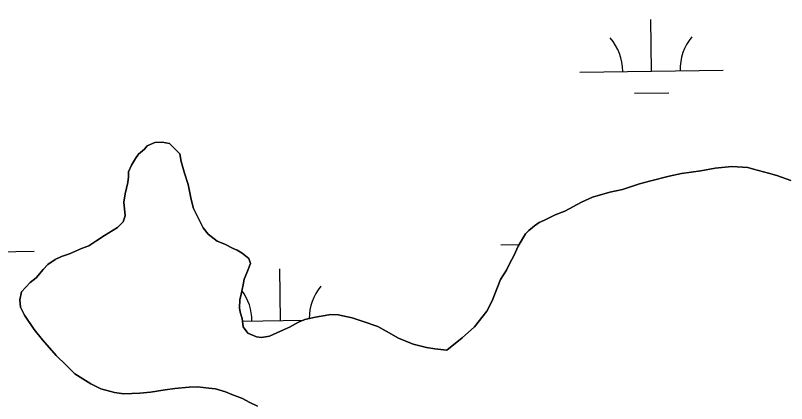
# Model space of a CAD drawing. Extents: x 3767014 to 3805179, y 361544 to 387384.
# Drawn here: x 3784937 to 3785476, y 375470 to 375742 of the extents above; entities that cross this region are included whole.
import ezdxf

# ---------------------------------------------------------------- set-up
doc = ezdxf.new("R2010")
doc.units = 0
for name, color, linetype in [('V-RIVR-EDGE', 7, 'Continuous'), ('V-TOPO-SHOR', 7, 'Continuous'), ('V-WETL-SWMP', 7, 'Continuous')]:
    doc.layers.add(name, color=color, linetype=linetype)

msp = doc.modelspace()

# ---------------------------------------------------------------- linework, layer by layer
at = {"layer": 'V-RIVR-EDGE'}
msp.add_spline([(3785266.865, 377529.211), (3785342.8, 377494.248), (3785391.258, 377467.439), (3785439.72, 377442.249), (3785475.246, 377418.707), (3785525.316, 377389.469), (3785575.383, 377359.422), (3785621.413, 377331.811), (3785722.351, 377269.288), (3785796.661, 377231.094), (3785852.385, 377199.415), (3785928.324, 377166.069), (3785964.678, 377149.804), (3786028.506, 377124.576), (3786060.018, 377113.175), (3786092.316, 377092.068), (3786117.34, 377073.405), (3786135.083, 377053.143), (3786154.458, 377039.347), (3786176.258, 377024.735), (3786206.946, 377006.867), (3786256.211, 376979.248), (3786328.098, 376942.677), (3786374.949, 376919.917), (3786491.265, 376862.208), (3786553.467, 376833.749), (3786619.713, 376805.279), (3786729.589, 376759.718), (3786796.656, 376736.099), (3786845.136, 376718.187), (3786867.767, 376712.469), (3787003.51, 376661.992), (3787089.16, 376631.048), (3787163.496, 376603.367), (3787230.559, 376578.13), (3787257.223, 376568.359), (3787300.044, 376551.27), (3787354.992, 376532.533), (3787409.127, 376512.181), (3787544.074, 376466.558), (3787612.756, 376442.126), (3787657.197, 376425.841), (3787730.724, 376398.162), (3787781.63, 376380.244), (3787834.96, 376361.511), (3787891.524, 376341.961), (3787940, 376322.432), (3787998.976, 376297.215), (3788050.697, 376281.721), (3788117.768, 376259.719), (3788176.757, 376240.164), (3788221.198, 376223.879), (3788259.981, 376209.226), (3788406.252, 376164.383), (3788541.215, 376125.23), (3788606.67, 376104.041), (3788679.39, 376077.173), (3788748.889, 376055.974), (3788871.693, 376005.528), (3788969.454, 375966.467), (3789047.013, 375933.926), (3789119.723, 375903.014), (3789155.253, 375881.09), (3789182.716, 375867.274), (3789214.225, 375854.256), (3789257.04, 375834.74), (3789281.286, 375828.21), (3789303.105, 375821.686), (3789328.955, 375809.491), (3789367.724, 375789.177), (3789414.577, 375767.225), (3789468.708, 375745.255), (3789509.105, 375728.981), (3789555.157, 375710.266), (3789585.849, 375694.015), (3789620.578, 375675.328), (3789681.97, 375646.062), (3789753.859, 375610.3), (3789792.633, 375591.603), (3789842.712, 375566.408), (3789897.64, 375539.584), (3789938.019, 375516.03), (3789968.727, 375506.25), (3790004.289, 375497.265), (3790030.972, 375494.773), (3790047.128, 375487.455), (3790077.007, 375469.589), (3790124.633, 375433.077), (3790192.442, 375382.768), (3790252.165, 375332.478), (3790290.91, 375302.459), (3790337.741, 375271.611), (3790406.357, 375220.491), (3790469.329, 375175.855), (3790570.248, 375106.054), (3790647.751, 375050.868), (3790691.367, 375028.115), (3790744.667, 374997.251), (3790806.838, 374955.852), (3790873.863, 374915.249), (3790932, 374877.903), (3791002.231, 374825.97), (3791052.265, 374782.175), (3791082.927, 374753.793), (3791131.331, 374705.149), (3791170.05, 374664.616), (3791192.631, 374638.681), (3791220.891, 374620.01), (3791288.67, 374557.569), (3791322.577, 374533.223), (3791362.944, 374504.817), (3791396.042, 374480.473), (3791434.785, 374449.645), (3791482.407, 374411.517), (3791534.052, 374365.291), (3791646.192, 374254.216), (3791707.514, 374196.644), (3791738.968, 374161.791), (3791773.65, 374123.694), (3791803.497, 374092.888), (3791829.321, 374070.18), (3791830.912, 374059.662), (3791837.316, 374032.958), (3791849.409, 374017.562), (3791884.123, 373992.405), (3791930.977, 373971.262), (3791954.393, 373955.838), (3791993.134, 373924.202), (3792026.979, 373874.785), (3792047.912, 373836.722), (3792063.186, 373799.482), (3792086.509, 373746.857), (3792112.249, 373690.181), (3792141.261, 373648.864), (3792158.993, 373624.558), (3792177.552, 373607.528), (3792214.702, 373586.409), (3792255.083, 373563.665), (3792301.119, 373538.48), (3792346.34, 373510.871), (3792382.671, 373485.71), (3792422.225, 373455.689), (3792479.537, 373411.875), (3792548.144, 373356.711), (3792619.168, 373298.307), (3792672.431, 373252.077), (3792709.534, 373212.357), (3792750.656, 373162.113), (3792839.385, 373068.08), (3792888.572, 373008.92), (3792945.027, 372945.699), (3792999.062, 372884.91), (3793053.898, 372820.884), (3793149.89, 372720.363), (3793208.761, 372653.092), (3793261.195, 372598.777), (3793315.232, 372538.796), (3793358.792, 372493.399), (3793409.592, 372432.618), (3793462.809, 372367.787), (3793498.283, 372323.219), (3793536.997, 372280.26), (3793578.124, 372232.443), (3793604.724, 372196.792), (3793668.438, 372125.466), (3793703.128, 372090.604), (3793760.41, 372034.66), (3793806.384, 371984.404), (3793839.438, 371942.268), (3793939.427, 371823.136), (3793981.333, 371763.186), (3794029.674, 371688.662), (3794050.609, 371651.408), (3794073.177, 371620.62), (3794178.796, 371488.535), (3794237.625, 371404.28), (3794268.243, 371358.106), (3794301.293, 371314.353), (3794332.724, 371269.794), (3794395.613, 371192), (3794429.476, 371149.862), (3794472.201, 371093.953), (3794523.788, 371024.274), (3794601.175, 370922.181), (3794640.679, 370871.942), (3794687.421, 370805.509), (3794733.389, 370752.828), (3794829.339, 370635.323), (3794895.463, 370557.521), (3794959.948, 370470.826), (3795013.158, 370403.569), (3795070.394, 370329.023), (3795159.854, 370203.448), (3795225.98, 370126.454), (3795296.13, 370041.363), (3795379.18, 369940.065), (3795459.001, 369841.201), (3795508.163, 369772.337), (3795554.103, 369708.333), (3795661.315, 369566.538), (3795715.338, 369500.897), (3795762.105, 369444.169), (3795798.366, 369390.703), (3795915.247, 369234.327), (3795963.601, 369165.465), (3796028.082, 369077.153), (3796043.387, 369052.853), (3796054.672, 369037.459), (3796077.242, 369007.48), (3796148.213, 368927.239), (3796183.677, 368878.627), (3796226.382, 368814.631), (3796275.531, 368740.105), (3796314.222, 368688.25), (3796353.714, 368633.158), (3796401.268, 368567.533), (3796456.873, 368487.33), (3796513.292, 368409.551), (3796545.533, 368365.8), (3796626.113, 368246.716), (3796670.449, 368188.377), (3796704.298, 368140.578), (3796751.041, 368074.145), (3796787.308, 368023.105), (3796838.907, 367958.278), (3796844.528, 367942.09), (3796845.295, 367925.104), (3796846.094, 367921.059), (3796852.559, 367919.425), (3796863.071, 367918.59), (3796875.166, 367904.003), (3796903.398, 367874.01), (3796931.629, 367844.017), (3796952.579, 367812.424), (3796982.392, 367767.87), (3797007.371, 367730.606), (3797037.194, 367690.095), (3797062.185, 367657.684), (3797075.869, 367631.77), (3797095.223, 367609.078), (3797126.665, 367569.372), (3797156.484, 367527.244), (3797212.099, 367451.085), (3797254.808, 367388.706), (3797302.183, 367327.228)], degree=3, dxfattribs=at)
at = {"layer": 'V-TOPO-SHOR'}
for points in [[(3784939.988, 375542.652), (3784941.311, 375548.136), (3784947.392, 375554.682), (3784951.422, 375558.124), (3784956.303, 375563.912), (3784959.545, 375567.375), (3784964.757, 375570.789), (3784969.152, 375573.042), (3784974.716, 375574.871), (3784983.091, 375578.596), (3784988.262, 375580.433), (3784993.877, 375584.23), (3784999.092, 375587.644), (3785008.304, 375593.319), (3785012.342, 375597.157), (3785013.637, 375601.46), (3785012.699, 375610.944), (3785013.639, 375616.834), (3785015.416, 375624.672), (3785015.912, 375628.6), (3785016.002, 375632.145), (3785018.093, 375636.823), (3785020.973, 375641.478), (3785023.025, 375644.579), (3785027.053, 375648.023), (3785029.085, 375650.336), (3785034.266, 375652.568), (3785039.398, 375652.83), (3785044.498, 375651.91), (3785047.195, 375649.475), (3785051.799, 375644.628), (3785052.85, 375639.475), (3785055, 375631.144), (3785057.556, 375623.193), (3785059.655, 375612.892), (3785061.464, 375606.537), (3785064.079, 375600.95), (3785068.21, 375592.961), (3785071.642, 375588.537), (3785077.825, 375583.649), (3785083.287, 375581.535), (3785089.126, 375578.627), (3785091.854, 375577.374), (3785095.348, 375575.313), (3785099.982, 375571.645), (3785101.074, 375568.072), (3785098.538, 375561.436), (3785096.851, 375557.141), (3785095.962, 375553.224), (3785094.608, 375546.557), (3785093.717, 375542.637), (3785093.576, 375537.122), (3785093.89, 375533.962), (3785095.354, 375529.588), (3785095.989, 375523.659), (3785099.423, 375519.235), (3785105.27, 375516.72), (3785108.805, 375516.235), (3785114.351, 375517.275), (3785119.533, 375519.505), (3785124.321, 375521.748), (3785128.31, 375523.616), (3785134.704, 375526.999), (3785139.089, 375528.856), (3785146.623, 375530.634), (3785150.584, 375531.32), (3785157.312, 375532.33), (3785162.432, 375532.199), (3785172.23, 375529.975), (3785179.269, 375527.822), (3785190.207, 375523.994), (3785196.036, 375520.691), (3785204.58, 375515.741), (3785209.651, 375513.64), (3785214.719, 375511.539), (3785224.124, 375509.325), (3785230.012, 375508.385), (3785238.263, 375507.383), (3785249.132, 375516.171), (3785257.609, 375523.837), (3785266.163, 375534.652), (3785269.903, 375542.048), (3785273.692, 375551.409), (3785275.801, 375556.873), (3785279.913, 375563.47), (3785281.994, 375567.75), (3785285.31, 375573.974), (3785288.228, 375580.206), (3785293.178, 375588.75), (3785295.603, 375591.052), (3785299.634, 375594.497), (3785302.845, 375596.778), (3785306.431, 375598.263), (3785314.017, 375602.011), (3785320.783, 375604.596), (3785332.379, 375610.998), (3785339.957, 375614.35), (3785352.269, 375617.975), (3785360.986, 375619.722), (3785372.915, 375623.75), (3785380.853, 375625.911)], [(3785380.853, 375625.911), (3785393.551, 375629.133), (3785402.267, 375630.88), (3785415.722, 375632.899), (3785425.62, 375634.613), (3785437.478, 375635.887), (3785448.499, 375635.207), (3785452.406, 375633.925), (3785462.982, 375631.287), (3785468.852, 375629.561), (3785478.619, 375626.155)], [(3785105.993, 375468.215), (3785100.156, 375471.125), (3785095.489, 375473.612), (3785088.075, 375476.561), (3785083.785, 375478.248), (3785076.744, 375480.401), (3785072.027, 375480.917), (3785064.169, 375481.906), (3785058.25, 375481.664), (3785048.373, 375480.737), (3785041.645, 375479.727), (3785031.352, 375478.021), (3785023.848, 375477.425), (3785012.797, 375476.921), (3785006.12, 375477.882), (3784996.726, 375480.489), (3784989.718, 375483.823), (3784978.466, 375490.813), (3784972.316, 375496.883), (3784965.398, 375503.762), (3784955.824, 375514.651), (3784950.097, 375521.895), (3784943.259, 375531.924), (3784940.644, 375537.511), (3784939.988, 375542.652)]]:
    msp.add_lwpolyline(points, dxfattribs=at)
at = {"layer": 'V-WETL-SWMP'}
for p, q in [((3785381.233, 375702.64), (3785380.733, 375738.637)), ((3785331.238, 375701.946), (3785431.228, 375703.335)), ((3785369.449, 375687.044), (3785393.446, 375687.377)), ((3785276.067, 375581.097), (3785288.847, 375581.274)), ((3784918.194, 375576.126), (3784950.191, 375576.57)), ((3785122.195, 375528.212), (3785121.695, 375564.209)), ((3785095.541, 375527.842), (3785138.089, 375528.433))]:
    msp.add_line(p, q, dxfattribs=at)
for points in [[(3785380.854, 375625.912), (3785372.915, 375623.751), (3785360.986, 375619.722), (3785352.269, 375617.975), (3785339.956, 375614.35), (3785332.38, 375610.998), (3785320.784, 375604.595), (3785314.017, 375602.01), (3785306.431, 375598.263), (3785302.845, 375596.779), (3785299.633, 375594.496), (3785295.603, 375591.052), (3785293.178, 375588.75), (3785288.228, 375580.205), (3785285.309, 375573.973), (3785281.995, 375567.751), (3785279.914, 375563.469), (3785275.802, 375556.874), (3785273.691, 375551.41), (3785269.902, 375542.047), (3785266.164, 375534.653), (3785257.608, 375523.837), (3785249.133, 375516.171), (3785238.264, 375507.384), (3785230.012, 375508.385), (3785224.124, 375509.325), (3785214.72, 375511.538), (3785209.65, 375513.639), (3785204.58, 375515.741), (3785196.035, 375520.691), (3785190.207, 375523.994), (3785179.269, 375527.823), (3785172.229, 375529.975), (3785162.432, 375532.198), (3785157.311, 375532.33), (3785150.584, 375531.321), (3785146.624, 375530.634), (3785139.089, 375528.857), (3785134.705, 375526.999), (3785128.311, 375523.616), (3785124.321, 375521.748), (3785119.533, 375519.506), (3785114.352, 375517.274), (3785108.806, 375516.234), (3785105.271, 375516.719), (3785099.423, 375519.235), (3785095.989, 375523.659), (3785095.354, 375529.588), (3785093.889, 375533.962), (3785093.577, 375537.123), (3785093.718, 375542.638), (3785094.608, 375546.557), (3785095.962, 375553.223), (3785096.851, 375557.142), (3785098.538, 375561.435), (3785101.074, 375568.071), (3785099.983, 375571.646), (3785095.348, 375575.313), (3785091.853, 375577.374), (3785089.126, 375578.627), (3785083.288, 375581.536), (3785077.824, 375583.648), (3785071.643, 375588.537), (3785068.209, 375592.961), (3785064.079, 375600.951), (3785061.463, 375606.537), (3785059.656, 375612.891), (3785057.556, 375623.193), (3785055.001, 375631.143), (3785052.85, 375639.476), (3785051.8, 375644.627), (3785047.195, 375649.476), (3785044.498, 375651.91), (3785039.398, 375652.83), (3785034.266, 375652.568), (3785029.085, 375650.336), (3785027.054, 375648.023), (3785023.024, 375644.579), (3785020.973, 375641.479), (3785018.094, 375636.823), (3785016.003, 375632.146), (3785015.912, 375628.601), (3785015.416, 375624.672), (3785013.638, 375616.834), (3785012.698, 375610.945), (3785013.637, 375601.461), (3785012.343, 375597.158), (3785008.303, 375593.32), (3784999.091, 375587.645), (3784993.878, 375584.231), (3784988.262, 375580.434), (3784983.09, 375578.596), (3784974.717, 375574.87), (3784969.151, 375573.042), (3784964.757, 375570.79), (3784959.545, 375567.376), (3784956.302, 375563.912), (3784951.423, 375558.125), (3784947.393, 375554.681), (3784941.312, 375548.137), (3784939.988, 375542.652)], [(3785478.618, 375626.155), (3785468.851, 375629.56), (3785462.982, 375631.288), (3785452.407, 375633.925), (3785448.498, 375635.208), (3785437.479, 375635.886), (3785425.621, 375634.614), (3785415.722, 375632.898), (3785402.268, 375630.879), (3785393.551, 375629.133), (3785380.854, 375625.912)], [(3784939.988, 375542.652), (3784940.644, 375537.511), (3784943.26, 375531.925), (3784950.097, 375521.895), (3784955.823, 375514.652), (3784965.398, 375503.763), (3784972.316, 375496.884), (3784978.467, 375490.813), (3784989.718, 375483.822), (3784996.727, 375480.488), (3785006.121, 375477.881), (3785012.797, 375476.921), (3785023.847, 375477.425), (3785031.352, 375478.021), (3785041.645, 375479.727), (3785048.372, 375480.736), (3785058.25, 375481.664), (3785064.169, 375481.906), (3785072.027, 375480.916), (3785076.744, 375480.4), (3785083.784, 375478.248), (3785088.076, 375476.561), (3785095.49, 375473.611), (3785100.156, 375471.126), (3785105.994, 375468.216)]]:
    msp.add_lwpolyline(points, dxfattribs=at)
for centre, start, end in [((3785436.464, 375703.882), 140.02403, 181.56769), ((3785325.989, 375702.348), 0.02404, 41.5677), ((3785066.951, 375527.92), 0.02404, 36.93368), ((3785177.426, 375529.455), 140.02403, 179.78642)]:
    msp.add_arc(centre, 35.246, start, end, dxfattribs=at)

doc.saveas('drawing.dxf')
